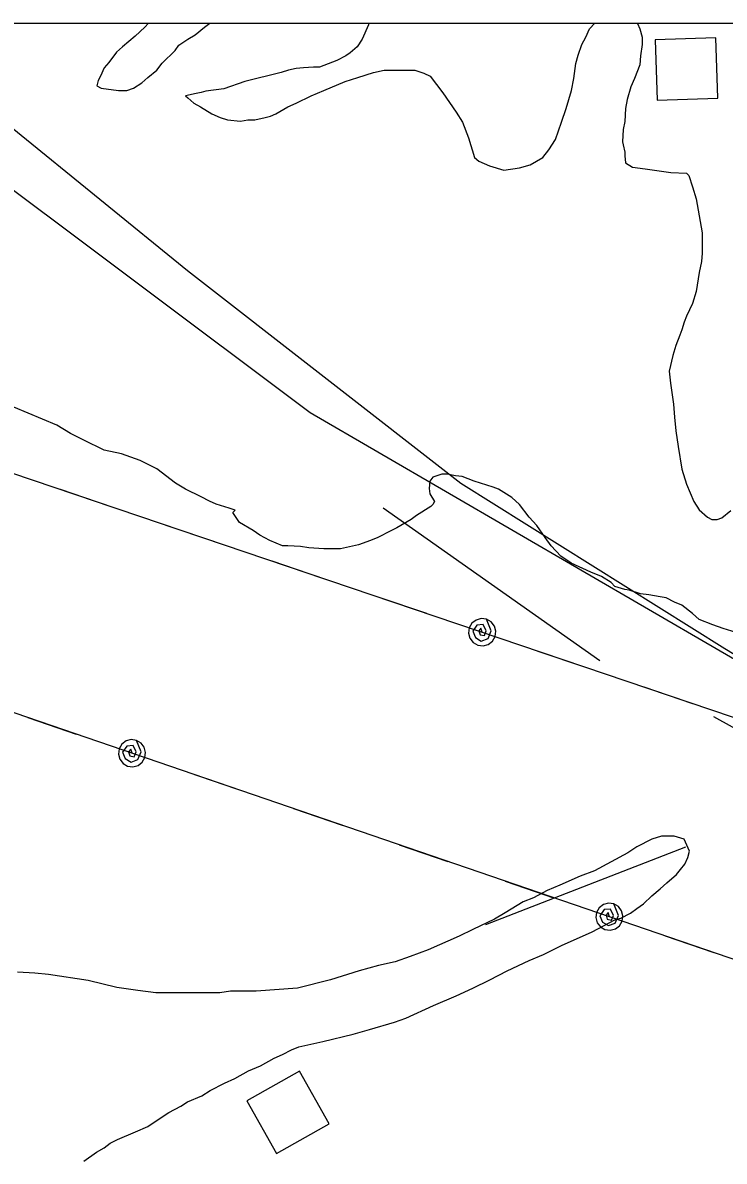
# Model space of a CAD drawing. Extents: x 3263578 to 3301413, y 764927 to 798602.
# Drawn here: x 3294902 to 3295366, y 793265 to 794018 of the extents above; entities that cross this region are included whole.
import ezdxf

# ---------------------------------------------------------------- set-up
doc = ezdxf.new("R2010")
doc.units = 0
for name, color, linetype in [('V-BLDG-OTLN', 7, 'Continuous'), ('V-GRID-FRAM', 7, 'Continuous'), ('V-RAIL-TRAK', 7, 'Continuous'), ('V-ROAD-CNTR', 7, 'Continuous'), ('V-SITE-VEGE', 7, 'Continuous'), ('V-TOPO-SHOR', 7, 'Continuous'), ('V-UTIL-LINE', 7, 'Continuous')]:
    doc.layers.add(name, color=color, linetype=linetype)

msp = doc.modelspace()

# ---------------------------------------------------------------- linework, layer by layer
at = {"layer": 'V-BLDG-OTLN'}
for points in [[(3295321.65, 793966.58), (3295361.63, 793967.92), (3295360.29, 794007.89), (3295320.32, 794006.55)], [(3295069.61, 793269.57), (3295104.43, 793289.25), (3295084.75, 793324.07), (3295049.93, 793304.39)]]:
    msp.add_lwpolyline(points, close=True, dxfattribs=at)
at = {"layer": 'V-GRID-FRAM'}
msp.add_lwpolyline([(3267734.87, 794015.53), (3299171.18, 794017.82), (3299180.44, 775831.73), (3267728.26, 775829.44), (3267734.87, 794015.53)], dxfattribs=at)
at = {"layer": 'V-RAIL-TRAK'}
msp.add_lwpolyline([(3295790.14, 793416.72), (3295450.25, 793551.52), (3295091.79, 793759.79), (3294858.15, 793934.65), (3294778.3, 794017.5)], dxfattribs=at)
at = {"layer": 'V-ROAD-CNTR'}
msp.add_lwpolyline([(3294816.37, 794015.77), (3294836.47, 793995.48), (3295010.66, 793853.89), (3295191.71, 793713.13), (3295366.29, 793603.87), (3295516.84, 793512.21), (3295642.22, 793444.55), (3295801.07, 793370.13), (3295935.06, 793320.79), (3296428.64, 793161.56), (3296667.58, 793068.79)], dxfattribs=at)
at = {"layer": 'V-SITE-VEGE'}
for p, q in [((3294620.38, 794017.49), (3294984.88, 794017.52)), ((3294982.49, 794014.89), (3294976.02, 794008.92)), ((3294984.88, 794017.52), (3294982.49, 794014.89)), ((3295015.85, 794009.91), (3295021.83, 794014.89)), ((3295021.83, 794014.89), (3295025.41, 794017.52)), ((3295025.41, 794017.52), (3295130.77, 794017.53)), ((3295130.38, 794016.36), (3295126.4, 794006.9)), ((3295130.77, 794017.53), (3295130.38, 794016.36)), ((3295274.28, 794008.36), (3295276.77, 794013.83)), ((3295276.77, 794013.83), (3295280.21, 794017.54)), ((3295280.21, 794017.54), (3295308.51, 794017.54)), ((3295308.51, 794017.54), (3295308.64, 794017.31)), ((3295308.64, 794017.31), (3295310.13, 794013.83)), ((3295310.13, 794013.83), (3295311.62, 794008.35)), ((3294976.02, 794008.92), (3294967.55, 794001.95)), ((3295002.41, 793999.46), (3295004.9, 794002.94)), ((3295004.9, 794002.94), (3295010.87, 794006.92)), ((3295010.87, 794006.92), (3295015.85, 794009.91)), ((3295126.4, 794006.9), (3295122.9, 794001.92)), ((3295269.3, 793996.41), (3295271.79, 794003.38)), ((3295271.79, 794003.38), (3295274.28, 794008.36)), ((3295311.62, 794003.37), (3295310.62, 793995.9)), ((3295311.62, 794008.35), (3295311.62, 794003.37)), ((3294963.57, 793998.47), (3294958.59, 793991.5)), ((3294967.55, 794001.95), (3294963.57, 793998.47)), ((3294993.94, 793990.99), (3295002.41, 793999.46)), ((3295115.44, 793995.94), (3295109.46, 793992.96)), ((3295118.43, 793997.94), (3295115.44, 793995.94)), ((3295122.9, 794001.92), (3295118.43, 793997.94)), ((3295267.8, 793990.93), (3295269.3, 793996.41)), ((3295310.62, 793995.9), (3295310.13, 793989.92)), ((3294955.6, 793988.01), (3294953.11, 793982.54)), ((3294958.59, 793991.5), (3294955.6, 793988.01)), ((3294990.45, 793986.51), (3294993.94, 793990.99)), ((3295087.55, 793987.98), (3295082.57, 793987.48)), ((3295094.02, 793988.48), (3295087.55, 793987.98)), ((3295098.01, 793988.48), (3295094.02, 793988.48)), ((3295109.46, 793992.96), (3295098.01, 793988.48)), ((3295266.31, 793980.97), (3295267.8, 793990.93)), ((3295310.13, 793989.92), (3295306.64, 793980.96)), ((3294953.11, 793982.54), (3294951.61, 793979.55)), ((3294980.49, 793978.05), (3294984.48, 793981.53)), ((3294984.48, 793981.53), (3294990.45, 793986.51)), ((3295072.61, 793985), (3295048.71, 793979.03)), ((3295077.59, 793986.49), (3295072.61, 793985)), ((3295082.57, 793987.48), (3295077.59, 793986.49)), ((3295114.94, 793979.01), (3295123.4, 793981.5)), ((3295123.4, 793981.5), (3295133.86, 793984.98)), ((3295133.86, 793984.98), (3295140.83, 793986.48)), ((3295140.83, 793986.48), (3295161.25, 793986.47)), ((3295161.25, 793986.47), (3295167.22, 793984.48)), ((3295167.22, 793984.48), (3295171.2, 793982.49)), ((3295171.2, 793982.49), (3295179.66, 793971.53)), ((3295264.81, 793973.01), (3295266.31, 793980.97)), ((3295306.64, 793980.96), (3295304.15, 793975.49)), ((3294951.61, 793979.55), (3294950.62, 793976.06)), ((3294950.62, 793976.06), (3294953.6, 793974.57)), ((3294953.6, 793974.57), (3294965.06, 793973.07)), ((3294965.06, 793973.07), (3294970.53, 793973.07)), ((3294970.53, 793973.07), (3294975.02, 793974.56)), ((3294975.02, 793974.56), (3294980.49, 793978.05)), ((3295034.77, 793974.05), (3295022.82, 793972.56)), ((3295048.71, 793979.03), (3295034.77, 793974.05)), ((3295092.53, 793969.56), (3295100.99, 793973.04)), ((3295100.99, 793973.04), (3295114.94, 793979.01)), ((3295261.32, 793961.06), (3295264.81, 793973.01)), ((3295304.15, 793975.49), (3295301.66, 793967.02)), ((3295016.34, 793971.07), (3295009.37, 793969.58)), ((3295009.37, 793969.58), (3295010.86, 793968.08)), ((3295010.86, 793968.08), (3295014.85, 793964.6)), ((3295019.83, 793971.57), (3295016.34, 793971.07)), ((3295022.82, 793972.56), (3295019.83, 793971.57)), ((3295082.57, 793964.58), (3295092.53, 793969.56)), ((3295179.66, 793971.53), (3295188.62, 793958.58)), ((3295301.66, 793967.02), (3295300.66, 793961.05)), ((3295014.85, 793964.6), (3295019.33, 793962.11)), ((3295019.33, 793962.11), (3295026.8, 793957.62)), ((3295069.12, 793957.61), (3295077.09, 793962.09)), ((3295077.09, 793962.09), (3295082.57, 793964.58)), ((3295188.62, 793958.58), (3295192.61, 793952.11)), ((3295258.33, 793952.09), (3295261.32, 793961.06)), ((3295300.66, 793961.05), (3295300.16, 793952.58)), ((3295026.8, 793957.62), (3295032.27, 793955.13)), ((3295032.27, 793955.13), (3295037.25, 793953.64)), ((3295037.25, 793953.64), (3295045.71, 793952.64)), ((3295045.71, 793952.64), (3295050.7, 793953.63)), ((3295050.7, 793953.63), (3295055.18, 793953.63)), ((3295055.18, 793953.63), (3295062.15, 793955.12)), ((3295062.15, 793955.12), (3295065.63, 793956.12)), ((3295065.63, 793956.12), (3295069.12, 793957.61)), ((3295192.61, 793952.11), (3295196.59, 793941.65)), ((3295254.35, 793940.64), (3295258.33, 793952.09)), ((3295300.16, 793952.58), (3295299.16, 793947.1)), ((3295299.16, 793947.1), (3295298.66, 793939.14)), ((3295196.59, 793941.65), (3295200.57, 793928.7)), ((3295249.86, 793933.67), (3295254.35, 793940.64)), ((3295298.66, 793939.14), (3295299.16, 793937.15)), ((3295299.16, 793937.15), (3295300.15, 793932.17)), ((3295200.57, 793928.7), (3295203.55, 793926.21)), ((3295237.41, 793923.72), (3295245.88, 793928.69)), ((3295245.88, 793928.69), (3295249.86, 793933.67)), ((3295300.15, 793932.17), (3295300.15, 793929.68)), ((3295300.15, 793929.68), (3295300.65, 793925.2)), ((3295203.55, 793926.21), (3295210.53, 793923.22)), ((3295210.53, 793923.22), (3295219.98, 793920.23)), ((3295219.98, 793920.23), (3295230.44, 793921.73)), ((3295230.44, 793921.73), (3295237.41, 793923.72)), ((3295300.65, 793925.2), (3295305.13, 793922.21)), ((3295305.13, 793922.21), (3295313.6, 793921.21)), ((3295313.6, 793921.21), (3295330.53, 793918.71)), ((3295330.53, 793918.71), (3295340.98, 793918.21)), ((3295340.98, 793918.21), (3295342.48, 793916.72)), ((3295342.48, 793916.72), (3295344.96, 793909.25)), ((3295344.96, 793909.25), (3295347.45, 793901.29)), ((3295347.45, 793901.29), (3295349.94, 793886.35)), ((3295349.94, 793886.35), (3295351.43, 793878.88)), ((3295351.43, 793878.88), (3295351.43, 793865.43)), ((3295350.93, 793859.96), (3295349.43, 793852.49)), ((3295351.43, 793865.43), (3295350.93, 793859.96)), ((3295349.43, 793852.49), (3295347.44, 793840.04)), ((3295347.44, 793840.04), (3295344.95, 793832.07)), ((3295344.95, 793832.07), (3295340.96, 793823.61)), ((3295340.96, 793823.61), (3295339.47, 793819.62)), ((3295337.97, 793814.65), (3295336.48, 793811.16)), ((3295339.47, 793819.62), (3295337.97, 793814.65)), ((3295336.48, 793811.16), (3295333.98, 793804.19)), ((3295333.98, 793804.19), (3295331.99, 793797.72)), ((3295331.99, 793797.72), (3295329.5, 793787.26)), ((3295329.5, 793787.26), (3295330.5, 793779.29)), ((3295330.5, 793779.29), (3295332.48, 793765.35)), ((3294924.17, 793751.5), (3294895.79, 793763.46)), ((3295332.48, 793765.35), (3295332.98, 793756.89)), ((3295332.98, 793756.89), (3295333.97, 793747.92)), ((3294933.14, 793746.02), (3294924.17, 793751.5)), ((3295333.97, 793747.92), (3295335.46, 793737.47)), ((3294942.1, 793741.54), (3294933.14, 793746.02)), ((3294955.54, 793735.06), (3294942.1, 793741.54)), ((3294966.99, 793732.57), (3294955.54, 793735.06)), ((3294979.44, 793728.09), (3294966.99, 793732.57)), ((3295335.46, 793737.47), (3295337.95, 793722.53)), ((3294990.39, 793722.61), (3294979.44, 793728.09)), ((3295002.84, 793713.14), (3294990.39, 793722.61)), ((3295173.13, 793717.09), (3295171.14, 793714.6)), ((3295179.11, 793719.08), (3295173.13, 793717.09)), ((3295182.6, 793719.08), (3295179.11, 793719.08)), ((3295188.07, 793718.08), (3295182.6, 793719.08)), ((3295192.55, 793717.58), (3295188.07, 793718.08)), ((3295200.52, 793714.59), (3295192.55, 793717.58)), ((3295337.95, 793722.53), (3295340.94, 793712.57)), ((3295009.31, 793709.16), (3295002.84, 793713.14)), ((3295019.77, 793704.18), (3295009.31, 793709.16)), ((3295171.14, 793714.6), (3295170.64, 793709.62)), ((3295170.64, 793709.62), (3295171.14, 793706.14)), ((3295212.97, 793710.61), (3295200.52, 793714.59)), ((3295216.45, 793709.11), (3295212.97, 793710.61)), ((3295340.94, 793712.57), (3295345.91, 793701.11)), ((3295025.24, 793701.19), (3295019.77, 793704.18)), ((3295171.14, 793706.14), (3295174.13, 793701.15)), ((3295225.42, 793703.63), (3295216.45, 793709.11)), ((3295230.39, 793699.15), (3295225.42, 793703.63)), ((3295029.72, 793699.19), (3295025.24, 793701.19)), ((3295038.19, 793696.7), (3295029.72, 793699.19)), ((3295042.17, 793695.21), (3295038.19, 793696.7)), ((3295040.68, 793693.72), (3295042.17, 793695.21)), ((3295171.64, 793697.67), (3295162.17, 793691.7)), ((3295173.13, 793699.16), (3295171.64, 793697.67)), ((3295174.13, 793701.15), (3295173.13, 793699.16)), ((3295236.86, 793690.68), (3295230.39, 793699.15)), ((3295345.91, 793701.11), (3295349.4, 793695.64)), ((3295349.4, 793695.64), (3295354.87, 793690.66)), ((3295364.33, 793690.16), (3295370.31, 793695.14)), ((3295045.16, 793687.24), (3295040.68, 793693.72)), ((3295054.12, 793681.76), (3295045.16, 793687.24)), ((3295158.69, 793689.21), (3295149.23, 793683.73)), ((3295162.17, 793691.7), (3295158.69, 793689.21)), ((3295241.84, 793685.2), (3295236.86, 793690.68)), ((3295354.87, 793690.66), (3295357.86, 793689.16)), ((3295357.86, 793689.16), (3295361.35, 793689.16)), ((3295361.35, 793689.16), (3295364.33, 793690.16)), ((3295058.6, 793678.77), (3295054.12, 793681.76)), ((3295145.24, 793681.74), (3295136.77, 793677.26)), ((3295149.23, 793683.73), (3295145.24, 793681.74)), ((3295247.32, 793677.24), (3295241.84, 793685.2)), ((3295065.07, 793675.29), (3295058.6, 793678.77)), ((3295073.54, 793671.8), (3295065.07, 793675.29)), ((3295077.02, 793671.8), (3295073.54, 793671.8)), ((3295085.49, 793671.3), (3295077.02, 793671.8)), ((3295123.83, 793672.29), (3295111.88, 793669.8)), ((3295131.8, 793675.27), (3295123.83, 793672.29)), ((3295136.77, 793677.26), (3295131.8, 793675.27)), ((3295251.3, 793671.76), (3295247.32, 793677.24)), ((3295257.77, 793664.79), (3295251.3, 793671.76)), ((3295090.96, 793670.3), (3295085.49, 793671.3)), ((3295100.92, 793669.8), (3295090.96, 793670.3)), ((3295111.88, 793669.8), (3295100.92, 793669.8)), ((3295264.74, 793660.3), (3295257.77, 793664.79)), ((3295277.69, 793654.32), (3295264.74, 793660.3)), ((3295284.66, 793651.34), (3295277.69, 793654.32)), ((3295291.13, 793647.35), (3295284.66, 793651.34)), ((3295293.62, 793644.86), (3295291.13, 793647.35)), ((3295300.09, 793642.87), (3295293.62, 793644.86)), ((3295303.08, 793642.37), (3295300.09, 793642.87)), ((3295310.55, 793639.88), (3295303.08, 793642.37)), ((3295316.02, 793639.38), (3295310.55, 793639.88)), ((3295323.49, 793637.88), (3295316.02, 793639.38)), ((3295327.47, 793637.38), (3295323.49, 793637.88)), ((3295332.95, 793634.4), (3295327.47, 793637.38)), ((3295337.93, 793632.4), (3295332.95, 793634.4)), ((3295344.9, 793626.92), (3295337.93, 793632.4)), ((3295349.38, 793622.94), (3295344.9, 793626.92)), ((3295358.34, 793619.45), (3295349.38, 793622.94)), ((3295365.31, 793616.96), (3295358.34, 793619.45)), ((3295373.78, 793614.47), (3295365.31, 793616.96)), ((3295317.98, 793477.55), (3295308.02, 793472.57)), ((3295324.45, 793479.54), (3295317.98, 793477.55)), ((3295332.92, 793479.54), (3295324.45, 793479.54)), ((3295339.39, 793477.55), (3295332.92, 793479.54)), ((3295342.87, 793469.58), (3295339.39, 793477.55)), ((3295302.04, 793468.59), (3295280.13, 793456.65)), ((3295308.02, 793472.57), (3295302.04, 793468.59)), ((3295341.88, 793465.59), (3295342.87, 793469.58)), ((3295336.9, 793457.63), (3295339.88, 793461.11)), ((3295339.88, 793461.11), (3295341.88, 793465.59)), ((3295270.67, 793453.16), (3295257.22, 793447.19)), ((3295280.13, 793456.65), (3295270.67, 793453.16)), ((3295327.93, 793448.67), (3295334.41, 793454.14)), ((3295334.41, 793454.14), (3295336.9, 793457.63)), ((3295257.22, 793447.19), (3295248.76, 793443.71)), ((3295323.45, 793444.68), (3295327.93, 793448.67)), ((3295239.79, 793438.73), (3295232.82, 793436.24)), ((3295248.76, 793443.71), (3295239.79, 793438.73)), ((3295312.49, 793434.73), (3295317.97, 793440.2)), ((3295317.97, 793440.2), (3295323.45, 793444.68)), ((3295232.82, 793436.24), (3295220.87, 793428.77)), ((3295304.02, 793428.76), (3295308.01, 793431.74)), ((3295308.01, 793431.74), (3295312.49, 793434.73)), ((3295213.9, 793424.79), (3295199.46, 793417.83)), ((3295220.87, 793428.77), (3295213.9, 793424.79)), ((3295278.63, 793416.31), (3295293.57, 793424.28)), ((3295293.57, 793424.28), (3295297.55, 793425.27)), ((3295297.55, 793425.27), (3295304.02, 793428.76)), ((3295199.46, 793417.83), (3295190.49, 793413.34)), ((3295258.21, 793407.35), (3295278.63, 793416.31)), ((3295190.49, 793413.34), (3295170.08, 793404.39)), ((3295170.08, 793404.39), (3295158.12, 793399.91)), ((3295236.8, 793397.4), (3295246.26, 793401.38)), ((3295246.26, 793401.38), (3295258.21, 793407.35)), ((3295137.21, 793393.94), (3295124.26, 793390.45)), ((3295148.16, 793396.43), (3295137.21, 793393.94)), ((3295158.12, 793399.91), (3295148.16, 793396.43)), ((3295222.35, 793390.43), (3295236.8, 793397.4)), ((3294909.65, 793389.01), (3294898.2, 793389.51)), ((3294918.61, 793388.01), (3294909.65, 793389.01)), ((3294945, 793384.02), (3294918.61, 793388.01)), ((3295124.26, 793390.45), (3295105.34, 793384.49)), ((3295210.9, 793384.46), (3295222.35, 793390.43)), ((3294963.92, 793379.54), (3294945, 793384.02)), ((3294977.87, 793377.54), (3294963.92, 793379.54)), ((3295083.43, 793379.01), (3295056.04, 793377.03)), ((3295105.34, 793384.49), (3295083.43, 793379.01)), ((3295188.49, 793374.01), (3295199.45, 793378.98)), ((3295199.45, 793378.98), (3295210.9, 793384.46)), ((3294989.81, 793376.04), (3294977.87, 793377.54)), ((3295032.14, 793376.04), (3294989.81, 793376.04)), ((3295039.11, 793377.03), (3295032.14, 793376.04)), ((3295056.04, 793377.03), (3295039.11, 793377.03)), ((3295173.55, 793367.54), (3295188.49, 793374.01)), ((3295155.13, 793359.08), (3295173.55, 793367.54)), ((3295131.23, 793351.62), (3295147.66, 793356.59)), ((3295147.66, 793356.59), (3295155.13, 793359.08)), ((3295100.35, 793343.66), (3295120.27, 793348.63)), ((3295120.27, 793348.63), (3295131.23, 793351.62)), ((3295079.44, 793338.18), (3295084.42, 793340.17)), ((3295084.42, 793340.17), (3295100.35, 793343.66)), ((3295059.02, 793327.73), (3295067.98, 793332.71)), ((3295067.98, 793332.71), (3295073.46, 793335.2)), ((3295073.46, 793335.2), (3295079.44, 793338.18)), ((3295051.05, 793324.25), (3295059.02, 793327.73)), ((3295035.12, 793316.28), (3295042.09, 793319.27)), ((3295042.09, 793319.27), (3295051.05, 793324.25)), ((3295020.18, 793307.82), (3295025.66, 793311.31)), ((3295025.66, 793311.31), (3295035.12, 793316.28)), ((3295006.23, 793300.85), (3295010.71, 793303.84)), ((3295010.71, 793303.84), (3295020.18, 793307.82)), ((3294993.28, 793293.39), (3294998.27, 793296.87)), ((3294998.27, 793296.87), (3295006.23, 793300.85)), ((3294976.35, 793283.93), (3294984.32, 793287.41)), ((3294984.32, 793287.41), (3294993.28, 793293.39)), ((3294964.4, 793278.95), (3294976.35, 793283.93)), ((3294950.46, 793270.49), (3294955.44, 793273.48)), ((3294955.44, 793273.48), (3294959.42, 793276.47)), ((3294959.42, 793276.47), (3294964.4, 793278.95)), ((3294941.99, 793264.52), (3294950.46, 793270.49))]:
    msp.add_line(p, q, dxfattribs=at)
at = {"layer": 'V-TOPO-SHOR'}
for p, q in [((3295283.56, 793595.59), (3295140.29, 793696.64)), ((3295208.23, 793421.09), (3295340.5, 793472.51))]:
    msp.add_line(p, q, dxfattribs=at)
msp.add_lwpolyline([(3295358.87, 793558.85), (3295601.34, 793424.73), (3295766.66, 793349.4)], dxfattribs=at)
at = {"layer": 'V-UTIL-LINE'}
for points in [[(3294409.64, 794017.47), (3294597.41, 793663.45), (3296321.34, 793073.07), (3296470.16, 793021.82)], [(3294564.84, 794017.49), (3294683.54, 793791.32), (3296072.98, 793321.03), (3296572.11, 793147.98)], [(3294926.31, 793709.14), (3294958.52, 793698.24)], [(3294996.41, 793685.42), (3295028.61, 793674.52)], [(3295066.5, 793661.69), (3295098.71, 793650.79)], [(3295136.6, 793637.97), (3295168.8, 793627.07)], [(3295205.74, 793614.57), (3295204.95, 793617.33), (3295203.48, 793615.52), (3295204.31, 793612.9), (3295207.17, 793612.28), (3295208.41, 793615.44), (3295206.43, 793619.69), (3295202.19, 793619.25), (3295199.46, 793615.23), (3295201.28, 793611.03), (3295205.1, 793608.71), (3295209.61, 793610.43), (3295211.68, 793615.53), (3295208.62, 793623.09), (3295205.14, 793623.55), (3295201.75, 793622.63), (3295198.97, 793620.49), (3295197.21, 793617.45), (3295196.76, 793613.97), (3295197.67, 793610.58), (3295199.81, 793607.79), (3295202.85, 793606.04), (3295206.34, 793605.58), (3295209.73, 793606.5), (3295212.51, 793608.64), (3295214.26, 793611.68), (3295214.72, 793615.16), (3295213.81, 793618.55), (3295211.67, 793621.34), (3295208.62, 793623.09)], [(3295242.68, 793602.06), (3295274.89, 793591.16)], [(3295312.78, 793578.33), (3295344.98, 793567.43)], [(3294904.9, 793558.14), (3294937.07, 793547.13)], [(3294973.97, 793534.49), (3294973.18, 793537.26), (3294971.71, 793535.46), (3294972.53, 793532.84), (3294975.38, 793532.2), (3294976.64, 793535.36), (3294974.68, 793539.62), (3294970.43, 793539.19), (3294967.69, 793535.18), (3294969.5, 793530.97), (3294973.31, 793528.64), (3294977.82, 793530.34), (3294979.91, 793535.44), (3294976.88, 793543.01), (3294973.4, 793543.48), (3294970.01, 793542.58), (3294967.22, 793540.45), (3294965.45, 793537.41), (3294964.98, 793533.93), (3294965.88, 793530.54), (3294968.01, 793527.74), (3294971.05, 793525.98), (3294974.53, 793525.51), (3294977.93, 793526.41), (3294980.72, 793528.54), (3294982.48, 793531.58), (3294982.95, 793535.06), (3294982.05, 793538.45), (3294979.92, 793541.24), (3294976.88, 793543.01)], [(3295010.86, 793521.86), (3295043.03, 793510.84)], [(3295080.87, 793497.88), (3295113.04, 793486.86)], [(3295150.88, 793473.91), (3295183.04, 793462.89)], [(3295220.89, 793449.93), (3295253.05, 793438.91)], [(3295289.95, 793426.28), (3295289.17, 793429.05), (3295287.7, 793427.25), (3295288.51, 793424.62), (3295291.37, 793423.99), (3295292.62, 793427.15), (3295290.66, 793431.41), (3295286.42, 793430.98), (3295283.67, 793426.96), (3295285.48, 793422.76), (3295289.29, 793420.43), (3295293.81, 793422.13), (3295295.89, 793427.22), (3295292.87, 793434.8), (3295289.39, 793435.26), (3295285.99, 793434.36), (3295283.2, 793432.23), (3295281.44, 793429.2), (3295280.97, 793425.72), (3295281.87, 793422.32), (3295284, 793419.53), (3295287.03, 793417.77), (3295290.51, 793417.3), (3295293.91, 793418.2), (3295296.7, 793420.33), (3295298.46, 793423.36), (3295298.93, 793426.84), (3295298.03, 793430.24), (3295295.9, 793433.03), (3295292.87, 793434.8)], [(3295326.85, 793413.64), (3295359.01, 793402.63)]]:
    msp.add_lwpolyline(points, dxfattribs=at)

doc.saveas('drawing.dxf')
